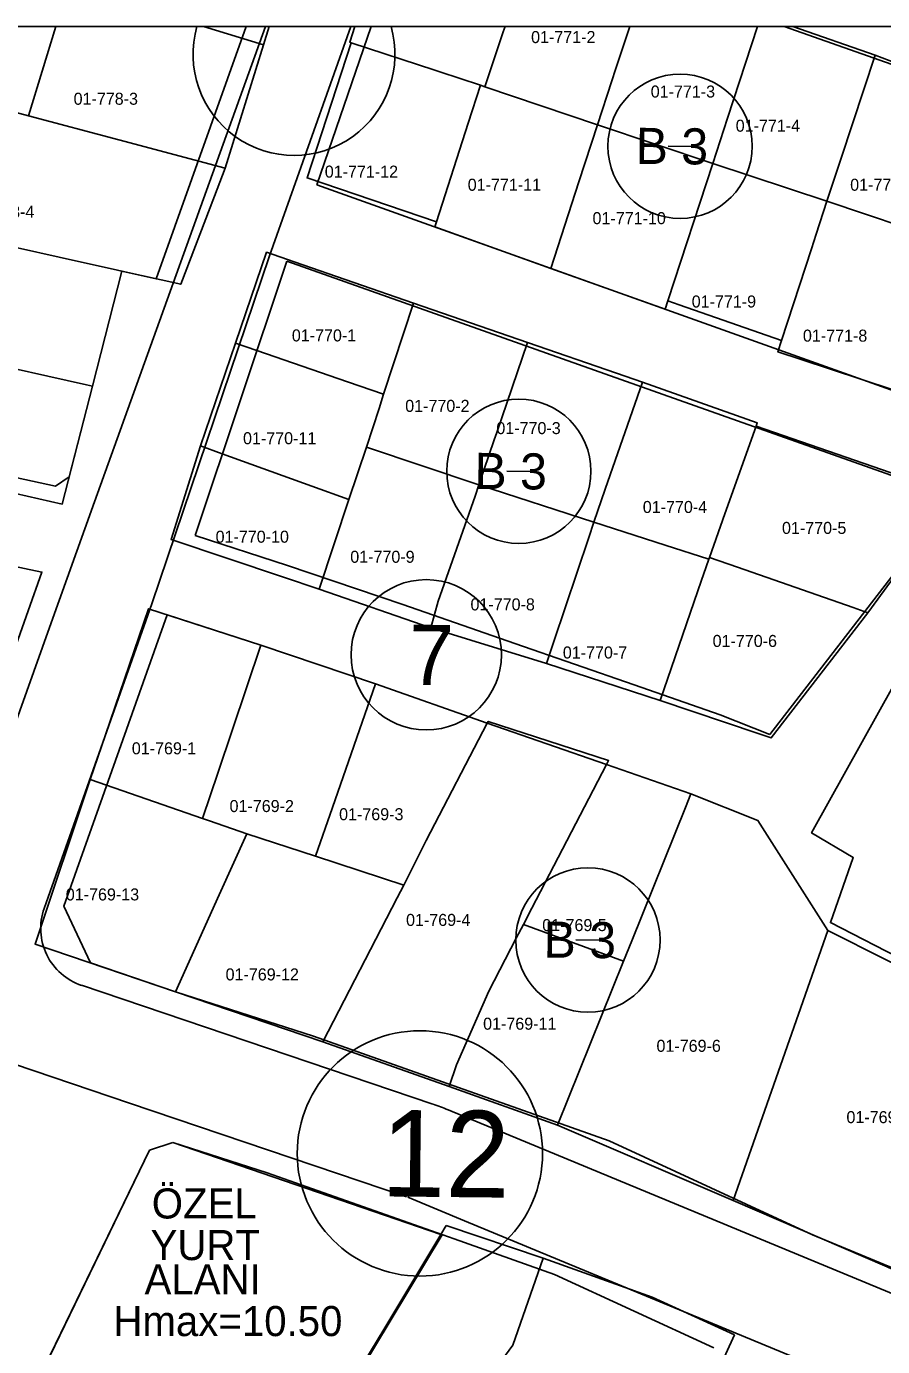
# Model space of a CAD drawing. Extents: x 413946 to 415528, y 4453939 to 4454944.
# Drawn here: x 414665.7 to 414736.9, y 4454834.2 to 4454944 of the extents above; entities that cross this region are included whole.
import ezdxf

# ---------------------------------------------------------------- set-up
doc = ezdxf.new("R2010")
doc.units = 0
for name, color, linetype in [('0_KADASTRO', 7, 'Continuous'), ('0_ÇERÇEVE', 7, 'Continuous'), ('Level 27', 7, 'Continuous'), ('Level 29', 7, 'Continuous'), ('Level 32', 7, 'Continuous'), ('Level 33', 7, 'Continuous'), ('Level 57', 7, 'Continuous'), ('Level 58', 7, 'Continuous'), ('Level 62', 7, 'Continuous')]:
    doc.layers.add(name, color=color, linetype=linetype)

msp = doc.modelspace()

# ---------------------------------------------------------------- linework, layer by layer
at = {"layer": '0_KADASTRO'}
for p, q in [((414675.92, 4454850.49), (414663.5, 4454824.83)), ((414677.87, 4454851.14), (414675.92, 4454850.49)), ((414700.17, 4454843.5), (414677.87, 4454851.14)), ((414700.61, 4454844.25), (414700.17, 4454843.5)), ((414708.67, 4454841.52), (414700.61, 4454844.25)), ((414700.17, 4454843.5), (414695.41, 4454835.6)), ((414695.41, 4454835.6), (414700.17, 4454843.5)), ((414706.16, 4454834.29), (414708.67, 4454841.52)), ((414708.67, 4454841.52), (414706.16, 4454834.29)), ((414717.74, 4454838.29), (414708.67, 4454841.52)), ((414724.6, 4454835.15), (414717.74, 4454838.29)), ((414695.41, 4454835.6), (414693.2, 4454831.92)), ((414693.2, 4454831.92), (414695.41, 4454835.6)), ((414721.6, 4454828.64), (414724.6, 4454835.15)), ((414702.42, 4454829.26), (414706.16, 4454834.29)), ((414706.16, 4454834.29), (414702.42, 4454829.26))]:
    msp.add_line(p, q, dxfattribs=at)
for points in [[(414668.13, 4454943.96), (414665.87, 4454936.53), (414656.11, 4454939.13), (414656.53, 4454941.42), (414657.09, 4454943.96)], [(414657.09, 4454943.96), (414668.13, 4454943.96)], [(414680.42, 4454943.96), (414685.41, 4454942.43), (414682.23, 4454932.18), (414673.38, 4454934.53), (414665.87, 4454936.53), (414668.13, 4454943.96)], [(414668.13, 4454943.96), (414680.42, 4454943.96)], [(414680.42, 4454943.96), (414685.89, 4454943.96)], [(414685.89, 4454943.96), (414685.41, 4454942.43), (414680.42, 4454943.96)], [(414705.5, 4454943.96), (414705.35, 4454943.51), (414703.81, 4454938.93), (414703.45, 4454939.06), (414700.07, 4454940.18), (414699.66, 4454940.31), (414692.7, 4454942.6), (414692.59, 4454942.64), (414693.01, 4454943.96)], [(414693.01, 4454943.96), (414705.5, 4454943.96)], [(414715.88, 4454943.96), (414714.69, 4454940.37), (414714.38, 4454939.42), (414713.18, 4454935.78), (414703.81, 4454938.93), (414705.35, 4454943.51), (414705.5, 4454943.96)], [(414705.5, 4454943.96), (414715.88, 4454943.96)], [(414726.5, 4454943.96), (414724.01, 4454936.33), (414722.78, 4454932.55), (414713.18, 4454935.78), (414714.38, 4454939.42), (414714.69, 4454940.37), (414715.88, 4454943.96)], [(414715.88, 4454943.96), (414726.5, 4454943.96)], [(414729.45, 4454943.96), (414736.29, 4454941.57), (414733.46, 4454933), (414732.28, 4454929.43), (414722.78, 4454932.55), (414724.01, 4454936.33), (414726.5, 4454943.96)], [(414726.5, 4454943.96), (414729.45, 4454943.96)]]:
    msp.add_lwpolyline(points, dxfattribs=at)
for points in [[(414692.7, 4454942.6), (414699.66, 4454940.31), (414700.07, 4454940.18), (414703.45, 4454939.06), (414702.44, 4454935.92), (414699.8, 4454927.71), (414689.04, 4454931.35)], [(414732.28, 4454929.43), (414733.46, 4454933), (414736.29, 4454941.57), (414745.6, 4454938.01), (414741.83, 4454926.2)], [(414654.03, 4454927.99), (414654.46, 4454930.29), (414656.11, 4454939.13), (414665.87, 4454936.53), (414673.38, 4454934.53), (414682.23, 4454932.18), (414681.34, 4454929.84), (414678.53, 4454922.51), (414673.63, 4454923.61), (414673.28, 4454923.68), (414668.42, 4454924.77), (414661.47, 4454926.33), (414658.01, 4454927.1)], [(414699.66, 4454927.28), (414699.8, 4454927.71), (414702.44, 4454935.92), (414703.45, 4454939.06), (414703.81, 4454938.93), (414713.18, 4454935.78), (414711.64, 4454931.04), (414709.3, 4454923.83)], [(414709.3, 4454923.83), (414711.64, 4454931.04), (414713.18, 4454935.78), (414722.78, 4454932.55), (414719.05, 4454921.14), (414718.82, 4454920.43)], [(414719.05, 4454921.14), (414722.78, 4454932.55), (414732.28, 4454929.43), (414731.38, 4454926.67), (414731, 4454925.47), (414728.51, 4454917.83), (414719.99, 4454920.81)], [(414728.51, 4454917.83), (414731, 4454925.47), (414731.38, 4454926.67), (414732.28, 4454929.43), (414741.83, 4454926.2), (414740.87, 4454923.3), (414739.86, 4454920.25), (414737.71, 4454913.77), (414730.12, 4454916.25), (414728.2, 4454916.88)], [(414656.78, 4454917.27), (414657.22, 4454920.8), (414658.01, 4454927.1), (414661.47, 4454926.33), (414668.42, 4454924.77), (414673.28, 4454923.68), (414673.63, 4454923.61), (414671.18, 4454914.03), (414670.7, 4454914.14), (414661.26, 4454916.26), (414657.9, 4454917.02)], [(414683.09, 4454917.61), (414685.67, 4454925.17), (414687.97, 4454924.37), (414697.89, 4454920.95), (414695.4, 4454913.36), (414692.39, 4454914.41), (414684.85, 4454917)], [(414693.97, 4454908.96), (414695.02, 4454912.18), (414695.4, 4454913.36), (414697.89, 4454920.95), (414707.38, 4454917.67), (414704.83, 4454910.19), (414704.61, 4454909.58), (414703.33, 4454905.82)], [(414655.52, 4454907.23), (414656.78, 4454917.27), (414657.9, 4454917.02), (414661.26, 4454916.26), (414670.7, 4454914.14), (414671.18, 4454914.03), (414668.68, 4454904.23), (414656.02, 4454907.12)], [(414680.18, 4454909.07), (414683.09, 4454917.61), (414684.85, 4454917), (414692.39, 4454914.41), (414695.4, 4454913.36), (414695.02, 4454912.18), (414693.97, 4454908.96), (414692.52, 4454904.62), (414689.42, 4454905.73), (414681.98, 4454908.42)], [(414703.33, 4454905.82), (414704.61, 4454909.58), (414704.83, 4454910.19), (414707.38, 4454917.67), (414714.77, 4454915.11), (414716.94, 4454914.36), (414713.84, 4454905.47), (414712.89, 4454902.73)], [(414712.89, 4454902.73), (414713.84, 4454905.47), (414716.94, 4454914.36), (414726.48, 4454911), (414726.39, 4454910.72), (414723.79, 4454903.41), (414722.51, 4454899.79), (414722.45, 4454899.64), (414718.83, 4454900.81)], [(414722.51, 4454899.79), (414723.79, 4454903.41), (414726.39, 4454910.72), (414741.3, 4454905.55), (414741.85, 4454903.65), (414735.68, 4454895.2), (414734.46, 4454895.62), (414724.85, 4454898.98)], [(414680.18, 4454909.07), (414681.98, 4454908.42), (414689.42, 4454905.73), (414692.52, 4454904.62), (414690.05, 4454897.16), (414687.08, 4454898.15), (414677.73, 4454901.29)], [(414690.05, 4454897.16), (414692.52, 4454904.62), (414693.97, 4454908.96), (414703.33, 4454905.82), (414703.01, 4454904.9), (414699.95, 4454896.16), (414699.32, 4454893.95)], [(414699.32, 4454893.95), (414699.95, 4454896.16), (414703.01, 4454904.9), (414703.33, 4454905.82), (414712.89, 4454902.73), (414712.47, 4454901.45), (414709.57, 4454892.81), (414708.96, 4454890.98)], [(414708.96, 4454890.98), (414709.57, 4454892.81), (414712.47, 4454901.45), (414712.89, 4454902.73), (414718.83, 4454900.81), (414722.45, 4454899.64), (414722.01, 4454898.38), (414721.85, 4454897.91), (414718.41, 4454887.91)], [(414651.13, 4454887.38), (414652.82, 4454893.81), (414654.74, 4454901.12), (414660.79, 4454899.86), (414666.98, 4454898.57), (414665.83, 4454895.35), (414661.95, 4454884.44)], [(414718.41, 4454887.91), (414721.85, 4454897.91), (414722.01, 4454898.38), (414722.45, 4454899.64), (414722.51, 4454899.79), (414724.85, 4454898.98), (414734.46, 4454895.62), (414735.68, 4454895.2), (414727.65, 4454884.78), (414726.55, 4454885.15)], [(414671, 4454881.32), (414672.28, 4454885.03), (414675.84, 4454895.53), (414685.2, 4454892.49), (414681.64, 4454881.94), (414680.34, 4454878.09)], [(414680.34, 4454878.09), (414681.64, 4454881.94), (414685.2, 4454892.49), (414694.72, 4454889.27), (414691.14, 4454878.99), (414689.73, 4454874.96), (414684.03, 4454876.82), (414680.91, 4454877.9)], [(414739.28, 4454891.79), (414761.5, 4454878.79), (414760.38, 4454876.55), (414753.91, 4454863.52), (414752.36, 4454860.27), (414751.96, 4454859.46), (414732.57, 4454869.43), (414734.47, 4454874.85), (414731, 4454876.88)], [(414689.73, 4454874.96), (414691.14, 4454878.99), (414694.72, 4454889.27), (414704.03, 4454886.02), (414698.94, 4454876.26), (414697.88, 4454874.14), (414697.09, 4454872.55)], [(414690.34, 4454859.5), (414696.54, 4454871.49), (414697.09, 4454872.55), (414697.88, 4454874.14), (414698.94, 4454876.26), (414704.03, 4454886.02), (414704.1, 4454886.16), (414714.11, 4454882.9), (414713.94, 4454882.58), (414707.73, 4454870.62), (414707.03, 4454869.26), (414706.44, 4454868.13), (414704.16, 4454863.72), (414701.46, 4454857.59), (414700.85, 4454855.8)], [(414707.03, 4454869.26), (414707.73, 4454870.62), (414713.94, 4454882.58), (414720.96, 4454880.14), (414720.51, 4454879.01), (414716.04, 4454867.9), (414715.36, 4454866.22)], [(414671, 4454881.32), (414680.34, 4454878.09), (414680.91, 4454877.9), (414684.03, 4454876.82), (414681.72, 4454871.74), (414678.08, 4454863.68), (414666.42, 4454867.62)], [(414709.87, 4454852.58), (414715.36, 4454866.22), (414716.04, 4454867.9), (414720.51, 4454879.01), (414720.96, 4454880.14), (414726.54, 4454877.93), (414732.34, 4454868.76), (414724.49, 4454846.31)], [(414678.08, 4454863.68), (414681.72, 4454871.74), (414684.03, 4454876.82), (414689.73, 4454874.96), (414697.09, 4454872.55), (414696.54, 4454871.49), (414690.34, 4454859.5)], [(414700.85, 4454855.8), (414701.46, 4454857.59), (414704.16, 4454863.72), (414706.44, 4454868.13), (414707.03, 4454869.26), (414715.36, 4454866.22), (414709.87, 4454852.58)], [(414724.49, 4454846.31), (414732.34, 4454868.76), (414751.75, 4454859.01), (414747.61, 4454850.34), (414746.27, 4454847.54), (414742.01, 4454838.61), (414737.3, 4454840.81)]]:
    msp.add_lwpolyline(points, close=True, dxfattribs=at)
at = {"layer": '0_ÇERÇEVE'}
msp.add_lwpolyline([(413945.57, 4454943.96), (415494.14, 4454943.96), (415494.14, 4453939.48), (413945.57, 4453939.48)], close=True, dxfattribs=at)
at = {"layer": 'Level 27'}
msp.add_line((414687.34, 4454924.43), (414741.35, 4454905.3), dxfattribs=at)
for points in [[(414728.71, 4454943.96), (414755.04, 4454934.7), (414746.51, 4454910.54), (414689.86, 4454930.78)], [(414676.48, 4454922.97), (414673.63, 4454923.61), (414671.18, 4454914.03), (414669.26, 4454906.5)], [(414741.35, 4454905.3), (414741.73, 4454903.45), (414727.52, 4454885.07)], [(414677.39, 4454895.03), (414685.2, 4454892.49), (414694.72, 4454889.27), (414704.03, 4454886.02), (414713.94, 4454882.58), (414720.96, 4454880.14), (414726.54, 4454877.93)], [(414726.54, 4454877.93), (414732.34, 4454868.76)], [(414732.34, 4454868.76), (414751.75, 4454859.01), (414770.36, 4454849.66)], [(414687.02, 4454818.31), (414663.5, 4454824.83), (414675.92, 4454850.5)]]:
    msp.add_lwpolyline(points, dxfattribs=at)
at = {"layer": 'Level 29'}
for points in [[(414668.12, 4454905.72), (414621.05, 4454915.96), (414625.71, 4454943.96)], [(414683.98, 4454943.96), (414676.48, 4454922.97)], [(414689.86, 4454930.78), (414694.38, 4454943.96)], [(414679.72, 4454901.63), (414687.34, 4454924.43)], [(414669.26, 4454906.5), (414668.12, 4454905.72)], [(414727.52, 4454885.07), (414723.4, 4454886.7), (414716.24, 4454889.19), (414706.33, 4454892.63), (414696.99, 4454895.89), (414687.4, 4454899.13), (414679.72, 4454901.63)], [(414671.01, 4454866.07), (414668.81, 4454870.78), (414677.39, 4454895.03)], [(414714.16, 4454851.28), (414689.57, 4454859.98), (414678.08, 4454863.68), (414671.01, 4454866.07)], [(414675.92, 4454850.5), (414677.87, 4454851.14)], [(414677.87, 4454851.14), (414685.73, 4454848.61), (414701.27, 4454843.12)], [(414760.21, 4454831.41), (414731.07, 4454843.47), (414714.16, 4454851.28)], [(414701.27, 4454843.12), (414709.63, 4454840.16)], [(414709.63, 4454840.16), (414722.86, 4454834.05)]]:
    msp.add_lwpolyline(points, dxfattribs=at)
at = {"layer": 'Level 32'}
for p, q in [((414721.06, 4454933.98), (414719.06, 4454934)), ((414707.65, 4454906.95), (414705.65, 4454906.97)), ((414713.4, 4454867.97), (414711.4, 4454867.99))]:
    msp.add_line(p, q, dxfattribs=at)
for centre in [(414720.06, 4454933.99), (414706.65, 4454906.96), (414712.4, 4454867.98)]:
    msp.add_circle(centre, 6, dxfattribs=at)
at = {"layer": 'Level 57'}
msp.add_line((414700.27, 4454843.47), (414685.35, 4454818.68), dxfattribs=at)
at = {"layer": 'Level 58'}
msp.add_lwpolyline([(414696.02, 4454943.96), (414679.88, 4454943.96)], dxfattribs=at)
for centre, radius in [((414698.95, 4454891.7), 6.25), ((414698.42, 4454850.23), 10.2)]:
    msp.add_circle(centre, radius, dxfattribs=at)
msp.add_arc((414687.95, 4454941.63), 8.4, 163.9535, 16.0465, dxfattribs=at)
at = {"layer": 'Level 62'}
for points in [[(414685.57, 4454943.96), (414671.36, 4454904.43)], [(414685.9, 4454924.87), (414692.67, 4454943.96)], [(414676.12, 4454895.93), (414685.9, 4454924.87)], [(414671.36, 4454904.43), (414667.6, 4454893.96)], [(414667.16, 4454870.61), (414676.12, 4454895.93)], [(414667.6, 4454893.96), (414659.46, 4454871.15)], [(414699.51, 4454854.33), (414670.28, 4454864.21)], [(414664.69, 4454857.65), (414674.27, 4454854.41)], [(414674.27, 4454854.41), (414697.3, 4454846.63)], [(414770.3, 4454825.07), (414700.76, 4454853.86)], [(414697.42, 4454846.58), (414702.14, 4454844.63)], [(414702.14, 4454844.63), (414723.57, 4454835.76)], [(414723.57, 4454835.76), (414756.72, 4454822.03)]]:
    msp.add_lwpolyline(points, dxfattribs=at)
for centre, radius, start, end in [((414671.88, 4454868.94), 5, 160.5151, 251.3291), ((414693.11, 4454835.38), 20, 67.5079, 71.3315)]:
    msp.add_arc(centre, radius, start, end, dxfattribs=at)

# ---------------------------------------------------------------- texts
at = {"layer": '0_KADASTRO'}
for s, p in [('01-771-2', (414707.67, 4454942.57)), ('01-778-3', (414669.62, 4454937.44)), ('01-771-3', (414717.62, 4454938.04)), ('01-771-4', (414724.69, 4454935.2)), ('01-771-12', (414690.51, 4454931.38)), ('01-771-11', (414702.4, 4454930.29)), ('01-771-5', (414734.21, 4454930.29)), ('01-778-4', (414661, 4454928.04)), ('01-771-10', (414712.78, 4454927.51)), ('01-771-9', (414721.03, 4454920.58)), ('01-770-1', (414687.77, 4454917.76)), ('01-771-8', (414730.28, 4454917.74)), ('01-770-2', (414697.2, 4454911.9)), ('01-770-3', (414704.78, 4454910.05)), ('01-770-11', (414683.71, 4454909.21)), ('01-770-4', (414716.96, 4454903.49)), ('01-770-10', (414681.43, 4454901.02)), ('01-770-5', (414728.54, 4454901.75)), ('01-770-9', (414692.63, 4454899.35)), ('01-770-8', (414702.63, 4454895.39)), ('01-770-6', (414722.77, 4454892.35)), ('01-770-7', (414710.31, 4454891.39)), ('01-769-1', (414674.46, 4454883.42)), ('01-769-2', (414682.59, 4454878.62)), ('01-769-3', (414691.7, 4454877.94)), ('01-769-13', (414668.97, 4454871.27)), ('01-769-4', (414697.27, 4454869.15)), ('01-769-5', (414708.6, 4454868.72)), ('01-769-12', (414682.26, 4454864.62)), ('01-769-11', (414703.68, 4454860.52)), ('01-769-6', (414718.1, 4454858.68)), ('01-769-7', (414733.9, 4454852.75))]:
    msp.add_text(s, height=1, dxfattribs=at).set_placement(p)
at = {"layer": 'Level 32'}
for p in [(414716.36, 4454932.53), (414702.95, 4454905.5), (414708.7, 4454866.52)]:
    msp.add_text('B 3', height=3, rotation=359.4141, dxfattribs=at).set_placement(p)
at = {"layer": 'Level 33'}
for s, p in [('ÖZEL', (414676.12, 4454844.82)), ('YURT', (414676.02, 4454841.36)), ('ALANI', (414675.52, 4454838.52)), ('Hmax=10.50', (414672.93, 4454835.04))]:
    msp.add_text(s, height=2.5, dxfattribs=at).set_placement(p)
at = {"layer": 'Level 58'}
for s, height, p in [('7', 5, (414697.5, 4454889.21)), ('12', 7.2, (414695.16, 4454846.66))]:
    msp.add_text(s, height=height, rotation=359.4141, dxfattribs=at).set_placement(p)

doc.saveas('drawing.dxf')
